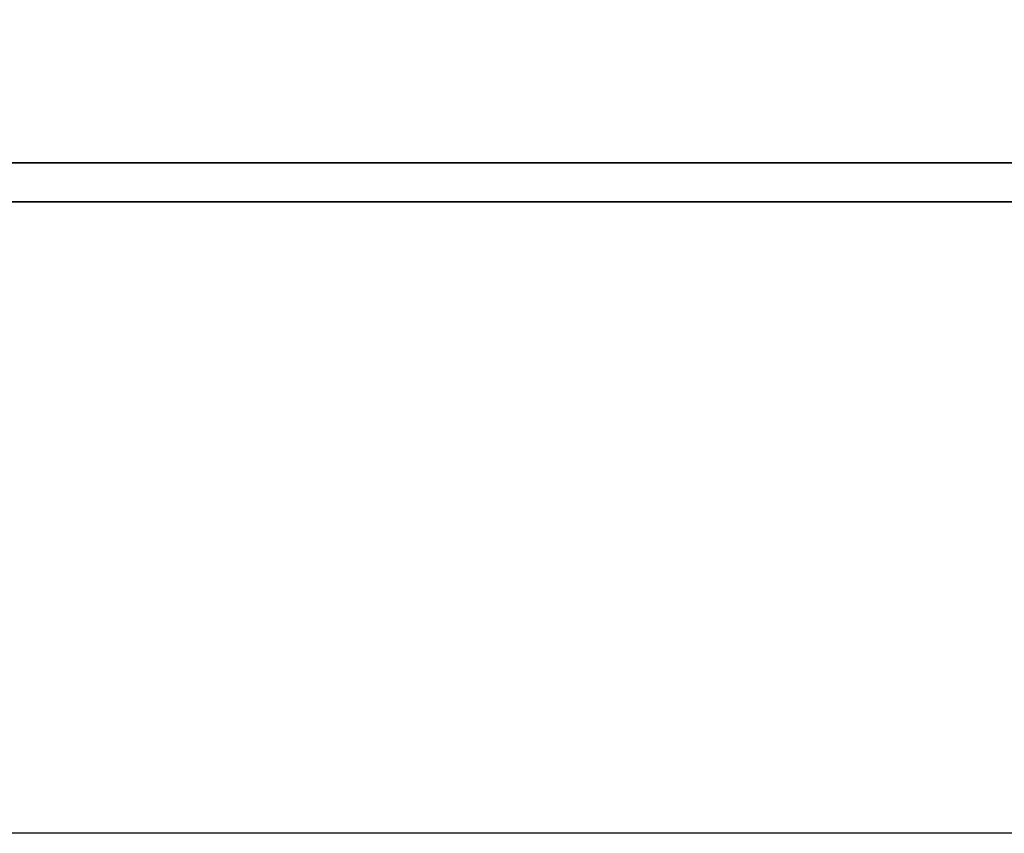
# Model space of a CAD drawing. Header units: millimetres. Extents: x -212 to 3135, y -1694 to 860.
# Tile 303 of 565: x 1076.83 to 1081.92, y -1671.7 to -1667.5. Entities that reach past the tile are written whole.
import ezdxf

# ---------------------------------------------------------------- set-up
doc = ezdxf.new("R2010")
doc.units = ezdxf.units.MM
doc.layers.add('2', color=7, linetype='CONTINUOUS', true_color=0xffffff)
doc.layers.add('DIM', color=4, linetype='CONTINUOUS')
doc.layers.add('layer 1', color=7, linetype='CONTINUOUS')

# ---------------------------------------------------------------- blocks, each defined once
blk = doc.blocks.new('TBI MOTION logo(完整正式版)')
at = {"layer": 'layer 1', "color": 22, "lineweight": 35}
blk.add_open_spline([(75.90875, -9.47875), (75.90875, -9.47875), (75.90875, -12.28625), (75.90875, -12.28625), (75.90875, -12.28625), (75.90875, -12.28625), (75.90875, -12.47875), (75.90875, -12.47875), (75.90875, -12.47875), (75.90875, -12.47875), (75.71625, -12.47875), (75.71625, -12.47875), (75.71625, -12.47875), (75.71625, -12.47875), (-88.32875, -12.47875), (-88.32875, -12.47875), (-88.32875, -12.47875), (-88.32875, -12.47875), (-88.32875, -13.29375), (-88.32875, -13.29375), (-88.32875, -13.29375), (-88.32875, -13.29375), (82.89125, -13.29375), (82.89125, -13.29375), (82.89125, -13.29375), (82.89125, -13.29375), (75.90875, -9.47875), (75.90875, -9.47875)], degree=3, knots=[0, 0, 0, 0, 0.14285714, 0.14285714, 0.14285714, 0.14285715, 0.28571429, 0.28571429, 0.28571429, 0.2857143, 0.42857143, 0.42857143, 0.42857143, 0.42857144, 0.57142857, 0.57142857, 0.57142857, 0.57142858, 0.71428571, 0.71428571, 0.71428571, 0.71428572, 0.85714286, 0.85714286, 0.85714286, 0.85714287, 1, 1, 1, 1], dxfattribs=at)

msp = doc.modelspace()

# ---------------------------------------------------------------- linework, layer by layer
at = {"layer": '2', "linetype": 'Continuous'}
msp.add_line((1099.5192, -1671.7037), (1004.4251, -1671.7037), dxfattribs=at)

# ---------------------------------------------------------------- block references
at = {"layer": 'DIM', "color": 7, "xscale": 0.246592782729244, "yscale": 0.246592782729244, "zscale": 0.246592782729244}
msp.add_blockref('TBI MOTION logo(完整正式版)', (1093.9633, -1665.1626), dxfattribs=at)

doc.saveas('drawing.dxf')
